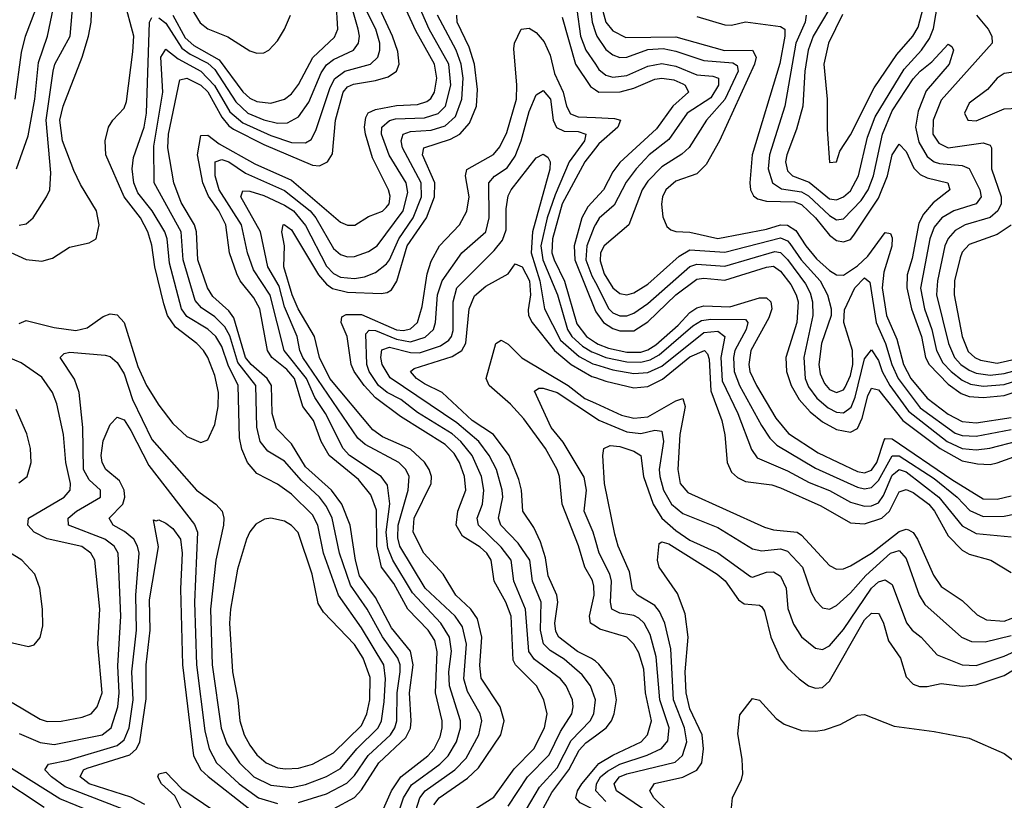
# Model space of a CAD drawing. Header units: inches. Extents: x 884549 to 1028252, y 526810 to 653624.
# Tile 772 of 1056: x 1008351 to 1011171, y 594323 to 596557. Entities that reach past the tile are written whole.
import ezdxf

# ---------------------------------------------------------------- set-up
doc = ezdxf.new("R2010")
doc.units = ezdxf.units.IN
doc.header["$MEASUREMENT"] = 0
doc.layers.add('B0509', color=7, linetype='Continuous')
doc.layers.add('B0519', color=7, linetype='Continuous')

msp = doc.modelspace()

# ---------------------------------------------------------------- linework, layer by layer
at = {"layer": 'B0509', "color": 5}
for points, elevation in [([(1010000, 596905.4), (1009990, 596897.6), (1009957.9, 596862.1), (1009942.3, 596837.7), (1009932.9, 596810), (1009916.8, 596690), (1009923.4, 596650), (1009946.4, 596586.4), (1009957.5, 596510), (1009972.8, 596470), (1010000, 596429.6)], 2340), ([(1010000, 596865.7), (1009977.2, 596842.8), (1009960.7, 596810), (1009955.6, 596770), (1009958.3, 596698.3), (1009981.6, 596621.6), (1009990.6, 596550), (1010000, 596521)], 2360), ([(1008338.2, 596330), (1008356.8, 596463.2), (1008367.7, 596510), (1008444.3, 596710)], 2580), ([(1009250, 594298), (1009309.6, 594330.4), (1009330, 594352.5), (1009380, 594430), (1009457.1, 594502.9), (1009470.5, 594529.5), (1009472.6, 594550), (1009467.3, 594630), (1009478.4, 594710), (1009470.4, 594750), (1009416, 594816), (1009370, 594903.2), (1009324.8, 594964.8), (1009312.7, 595010), (1009298, 595110), (1009273.3, 595170), (1009244.1, 595210), (1009170, 595277.5), (1009130, 595343.4), (1009086.7, 595386.7), (1009074.4, 595430), (1009072.8, 595510), (1009060.3, 595530), (1009013.7, 595570), (1008998.1, 595590), (1008964.2, 595704.2), (1008950, 595723.6), (1008904.6, 595764.6), (1008889.4, 595789.4), (1008861.3, 595870), (1008857.3, 595950), (1008852.3, 595970), (1008813.9, 596034), (1008792.9, 596090), (1008775.2, 596190), (1008777.7, 596230), (1008810, 596385), (1008830, 596389.5), (1008870, 596370.2), (1008890, 596351), (1008930, 596278.4), (1008950, 596253.8), (1008964, 596244), (1009050, 596199.9), (1009190, 596141.1), (1009210, 596139.1), (1009232.8, 596150), (1009246.6, 596173.4), (1009255.2, 596270), (1009277.2, 596350), (1009290, 596365.1), (1009307, 596373), (1009370, 596383.1), (1009406, 596394), (1009430.2, 596409.8), (1009438.2, 596430), (1009434.1, 596465.9), (1009418.6, 596510), (1009326.6, 596710)], 2420), ([(1009389.2, 594290), (1009416.3, 594350), (1009442.3, 594390), (1009520.1, 594450), (1009538.2, 594470), (1009555.5, 594504.5), (1009561.4, 594530), (1009561, 594550), (1009542.4, 594630), (1009547.2, 594747.3), (1009540, 594780), (1009520.6, 594810), (1009463.2, 594870), (1009422.9, 594942.9), (1009387.2, 594990), (1009374.3, 595050), (1009372.8, 595152.8), (1009356.7, 595196.7), (1009321.2, 595241.2), (1009237, 595310), (1009214.2, 595350), (1009192.2, 595410), (1009162.5, 595450), (1009138, 595530), (1009116.3, 595556.3), (1009073.6, 595590), (1009060.8, 595610), (1009038.5, 595730), (1009021.4, 595761.4), (1008982.7, 595810), (1008973.2, 595830), (1008952.1, 595890), (1008941.9, 595970), (1008921.3, 596010), (1008892.3, 596052.3), (1008875.4, 596090), (1008860.8, 596170), (1008870, 596225.8), (1008890, 596226.8), (1008922.2, 596202.2), (1009024.5, 596144.5), (1009130, 596097.8), (1009270, 595977.7), (1009290, 595969.1), (1009310.7, 595969.3), (1009350, 595993.6), (1009390, 596009.4), (1009400.3, 596019.7), (1009409.5, 596030), (1009412.1, 596052.1), (1009407.4, 596070), (1009361.8, 596161.8), (1009341.4, 596230), (1009338.2, 596250), (1009342.4, 596277.6), (1009349.5, 596290.5), (1009370, 596300.5), (1009430, 596311.4), (1009490, 596314.9), (1009517, 596323), (1009528.7, 596331.3), (1009539.3, 596350), (1009545.8, 596390), (1009538.8, 596430), (1009485.7, 596525.7), (1009410.6, 596690)], 2380), ([(1009430, 594270), (1009450.4, 594330), (1009473.3, 594366.7), (1009553.9, 594426.1), (1009578.7, 594450), (1009602.4, 594490), (1009613.9, 594530), (1009613.1, 594550), (1009581.7, 594650), (1009580.1, 594690), (1009587.3, 594750), (1009582.3, 594790), (1009557.7, 594830), (1009476.3, 594916.3), (1009419.6, 595010), (1009405, 595045.1), (1009400.8, 595090), (1009411, 595171), (1009404.3, 595224.3), (1009385.9, 595250), (1009296, 595310), (1009277.3, 595330), (1009226.7, 595430), (1009196, 595476), (1009172.3, 595530), (1009109, 595610), (1009068.3, 595768.3), (1009021.2, 595841.2), (1009004.1, 595890), (1008986.3, 595970), (1008922.6, 596070), (1008911.5, 596110), (1008911.3, 596150), (1008930, 596157.3), (1008950, 596150), (1008998.2, 596118.2), (1009110, 596068.5), (1009182.9, 596010), (1009199, 595990), (1009250, 595901.8), (1009270, 595884.7), (1009290, 595878.5), (1009310, 595879.5), (1009350, 595893.9), (1009374.5, 595910), (1009449.5, 596010), (1009462.6, 596062.6), (1009457.5, 596090), (1009409.1, 596169.1), (1009387.4, 596230), (1009388, 596250), (1009410, 596268.3), (1009427, 596273), (1009510, 596276.2), (1009550, 596288.4), (1009570.2, 596310), (1009585.4, 596370), (1009580.1, 596430), (1009523.4, 596530), (1009471.1, 596650)], 2360), ([(1008290, 595906.9), (1008370, 595871), (1008414.3, 595865.7), (1008445.1, 595874.9), (1008493.6, 595906.4), (1008550, 595918.2), (1008570.6, 595930), (1008579.1, 595970), (1008571.4, 596010), (1008525, 596085), (1008505.9, 596125.9), (1008473.9, 596210), (1008466.5, 596270), (1008475.5, 596310), (1008530, 596450), (1008548.4, 596510), (1008556.1, 596550), (1008559.1, 596630)], 2520), ([(1008350, 595687.3), (1008370, 595696.1), (1008450, 595676.5), (1008512.3, 595667.7), (1008544.7, 595675.3), (1008590, 595707.8), (1008610, 595714.8), (1008630, 595712), (1008650.6, 595690), (1008690, 595564), (1008714.1, 595510), (1008750, 595453.6), (1008790, 595401.7), (1008830, 595363.9), (1008870, 595346.7), (1008890, 595354.6), (1008910, 595398.7), (1008919.4, 595450), (1008920.6, 595490), (1008910, 595538.8), (1008890, 595589.8), (1008877.3, 595610), (1008859, 595630), (1008797.5, 595677.5), (1008775, 595710), (1008763.6, 595743.6), (1008738.7, 595850), (1008730, 595912.1), (1008718.6, 595950), (1008697.7, 595990), (1008650.6, 596050), (1008597.5, 596170), (1008595.8, 596210), (1008605.6, 596250), (1008617.8, 596270), (1008650, 596303.9), (1008657.1, 596322.9), (1008674.9, 596465.1), (1008678, 596510), (1008650, 596614)], 2480), ([(1008750, 596562.1), (1008770, 596547), (1008815.9, 596475.9), (1008839, 596459), (1008890, 596433.1), (1008910, 596414.6), (1008970, 596321.8), (1009004.3, 596290), (1009050, 596270.3), (1009090, 596260.9), (1009118.3, 596261.7), (1009150, 596279.6), (1009179.2, 596320.8), (1009214.7, 596405.3), (1009230, 596428), (1009250, 596443.6), (1009307, 596470), (1009321.6, 596490), (1009324.2, 596510), (1009320.8, 596530), (1009292.6, 596627.4)], 2460), ([(1008818.4, 596630), (1008868.3, 596548.3), (1008890, 596530.6), (1008947.7, 596507.7), (1009010, 596468), (1009030, 596461.1), (1009050, 596462.1), (1009064.5, 596470), (1009090, 596496.8), (1009110, 596530.2), (1009126.3, 596570)], 2520), ([(1008341.7, 596130), (1008375.4, 596224.6), (1008394.6, 596330), (1008405.5, 596434.5), (1008431.2, 596510), (1008452, 596610)], 2560), ([(1008350, 595969.5), (1008370, 595972.9), (1008390, 595990.2), (1008428.4, 596050), (1008437.3, 596070), (1008440.7, 596119.3), (1008426.7, 596270), (1008446.8, 596410), (1008452.4, 596430), (1008496.3, 596510), (1008504.9, 596610)], 2540), ([(1009150, 594316.8), (1009230, 594340.9), (1009288.3, 594371.7), (1009310, 594394.1), (1009349.1, 594450.9), (1009412.7, 594510), (1009425.4, 594530), (1009430.8, 594550), (1009432.5, 594630), (1009440.4, 594690), (1009440.5, 594710), (1009434.3, 594730), (1009390.4, 594790.4), (1009346.1, 594870), (1009298.8, 594938.8), (1009267, 595030), (1009246.4, 595130), (1009230, 595163.5), (1009209.6, 595190), (1009158.5, 595238.5), (1009110, 595293.1), (1009061.9, 595321.9), (1009040.2, 595350), (1009030.4, 595390.4), (1009027.7, 595510), (1008976.3, 595576.3), (1008952.6, 595652.6), (1008938.4, 595678.4), (1008910, 595707), (1008872, 595732), (1008853.5, 595753.5), (1008819.1, 595870), (1008814, 595950), (1008736.4, 596090), (1008735.6, 596195.6), (1008761, 596350), (1008755.3, 596450), (1008770, 596473.3), (1008804.9, 596444.9), (1008870, 596409.6), (1008908.8, 596368.8), (1008953.5, 596293.5), (1008990, 596262.3), (1009070, 596225.8), (1009130, 596205.8), (1009170, 596204.6), (1009185.5, 596214.5), (1009199.5, 596240.5), (1009239.5, 596360.5), (1009252.5, 596387.5), (1009282.5, 596410), (1009355.4, 596430), (1009376.7, 596450), (1009382.8, 596470), (1009382.2, 596490), (1009371, 596530), (1009341, 596590)], 2440), ([(1008790, 596570.3), (1008825.2, 596505.2), (1008850, 596483.4), (1008922.5, 596442.5), (1008990, 596350.9), (1009010, 596332.6), (1009030, 596322.6), (1009070, 596318.1), (1009110, 596329.3), (1009130, 596344.6), (1009150, 596371.7), (1009190.8, 596449.2), (1009252.9, 596507.1), (1009262.1, 596530), (1009257.1, 596610)], 2480), ([(1008350, 594513.6), (1008410, 594487.9), (1008450, 594482.5), (1008587.6, 594510), (1008613, 594530), (1008631.9, 594590), (1008636.3, 594630), (1008632.1, 594707.9), (1008641.2, 594850), (1008633.6, 595030), (1008622.2, 595050), (1008594.9, 595070), (1008491.4, 595110), (1008489.9, 595130), (1008513.8, 595150), (1008582.8, 595190), (1008583.1, 595210), (1008550, 595239.9), (1008534.2, 595270), (1008532, 595390), (1008521.6, 595490), (1008507.8, 595527.8), (1008467.1, 595590), (1008478.2, 595601.8), (1008494.9, 595605.1), (1008596.5, 595596.5), (1008610, 595593.3), (1008630, 595575.6), (1008650, 595543.4), (1008673.9, 595470), (1008730, 595355.7), (1008857.3, 595210), (1008913.1, 595170), (1008931.2, 595150), (1008936.2, 595130), (1008934.6, 595110), (1008912.9, 595010), (1008897.7, 594870), (1008902.7, 594710), (1008928.7, 594528.7), (1008944.8, 594484.8), (1008980.8, 594430), (1009021.8, 594390), (1009070, 594366), (1009130, 594359.8), (1009170, 594367.5), (1009230, 594391), (1009270, 594414.1), (1009316.4, 594470), (1009377.7, 594530), (1009387.4, 594550), (1009395.1, 594604.9), (1009399.1, 594670), (1009394.3, 594710), (1009330, 594816.2), (1009264.1, 594910), (1009221.4, 595030), (1009204.7, 595110), (1009190, 595139.7), (1009130, 595199.4), (1009090, 595227.7), (1009030, 595258.2), (1009003.8, 595290), (1008987.6, 595327.6), (1008980.3, 595360.3), (1008977, 595510), (1008948, 595568), (1008930, 595621.9), (1008912.7, 595650), (1008890, 595671), (1008830, 595707.7), (1008814.5, 595730), (1008780.6, 595860.6), (1008773.5, 595930), (1008767.3, 595950), (1008730.4, 596010.4), (1008690, 596061.4), (1008678.6, 596090), (1008673.7, 596130), (1008677.2, 596162.8), (1008707.4, 596250), (1008714.1, 596290), (1008723.4, 596550), (1008730, 596563.3)], 2460), ([(1009462, 594218), (1009497, 594330), (1009512.8, 594350), (1009597.4, 594410), (1009630, 594442.9), (1009666.5, 594510), (1009674.8, 594550), (1009669.6, 594570), (1009633.7, 594633.7), (1009622.7, 594670), (1009630.6, 594770), (1009618.8, 594818.8), (1009597.8, 594850), (1009512.7, 594930), (1009440, 595050), (1009433.7, 595073.8), (1009434.6, 595110), (1009463.9, 595210), (1009467, 595250), (1009456.7, 595270), (1009436.6, 595290), (1009341, 595341), (1009319.4, 595359.4), (1009162.5, 595590), (1009153.2, 595610), (1009146.3, 595650), (1009110, 595735.5), (1009094.7, 595794.7), (1009061.9, 595850), (1009040.5, 595950), (1008984.9, 596050), (1008990, 596066.9), (1009010, 596066.6), (1009050, 596053.9), (1009110, 596026.6), (1009135.7, 596010), (1009170, 595968), (1009230, 595851.8), (1009250, 595831), (1009270, 595820.1), (1009310, 595816.1), (1009338.9, 595821.1), (1009370, 595833.6), (1009401.5, 595858.5), (1009410.4, 595869.6), (1009436.9, 595930), (1009478.3, 595990), (1009502.1, 596050), (1009501.3, 596090), (1009447.9, 596190), (1009443.2, 596210), (1009449.5, 596230), (1009470, 596237.2), (1009530, 596240.6), (1009570, 596253.5), (1009599.5, 596280.5), (1009617.7, 596330), (1009621.3, 596390), (1009615.9, 596430), (1009600.9, 596470), (1009548, 596570)], 2340), ([(1009536.8, 594310), (1009552.1, 594330), (1009633.8, 594386.2), (1009664.8, 594415.2), (1009729, 594510), (1009738.8, 594550), (1009727.2, 594590), (1009672.5, 594672.5), (1009668.5, 594708.5), (1009674.9, 594790), (1009662.5, 594842.5), (1009643.4, 594870), (1009600.1, 594910), (1009563.7, 594970), (1009508.4, 595030), (1009478.2, 595090), (1009480.9, 595130), (1009529.9, 595230), (1009530.7, 595250), (1009523.6, 595270), (1009510, 595290.5), (1009470, 595328.3), (1009390, 595363.1), (1009362.7, 595382.7), (1009239.5, 595530), (1009209.5, 595590), (1009195.9, 595650), (1009148.6, 595730), (1009131.2, 595770), (1009107.9, 595850), (1009109.6, 595909.6), (1009102.1, 595950), (1009106, 595970), (1009108.9, 595971.1), (1009130, 595955.4), (1009207, 595827), (1009230, 595799.7), (1009247.4, 595787.4), (1009290, 595776.9), (1009386.8, 595773.2), (1009403.6, 595776.4), (1009415.6, 595784.4), (1009431.3, 595808.7), (1009460.9, 595910), (1009516.2, 595990), (1009539.4, 596050), (1009540.5, 596090), (1009504.7, 596170), (1009508.2, 596190), (1009584.6, 596215.4), (1009611.5, 596230), (1009639.4, 596260.6), (1009659.6, 596310), (1009662.5, 596357.5), (1009653.5, 596430), (1009638.7, 596478.7), (1009603.9, 596550), (1009602.6, 596570)], 2320), ([(1009904.4, 596564.4), (1009942.9, 596430), (1009985.6, 596365.6), (1010000, 596356.4)], 2320), ([(1009647, 594293), (1009708.8, 594331.2), (1009767, 594413), (1009823.3, 594470), (1009853.7, 594530), (1009861.8, 594570), (1009851.9, 594610), (1009831.5, 594650), (1009770.9, 594710), (1009764.3, 594724.3), (1009758.2, 594850), (1009743.5, 594890), (1009709.9, 594950), (1009701, 595010), (1009689.2, 595030), (1009670, 595047.6), (1009618.9, 595078.9), (1009601.5, 595110), (1009606.2, 595150), (1009628.4, 595210), (1009625.2, 595250), (1009610.7, 595290), (1009595.1, 595315.1), (1009570, 595341.2), (1009441.7, 595421.7), (1009370, 595474.4), (1009337.9, 595510), (1009309.5, 595550), (1009300.8, 595570), (1009288.7, 595650), (1009272, 595690), (1009273.5, 595706.5), (1009286.6, 595713.4), (1009330, 595712.9), (1009430, 595669.7), (1009450, 595667.1), (1009470, 595671.9), (1009490.5, 595690), (1009503.8, 595736.2), (1009517.7, 595830), (1009530, 595865.7), (1009553.7, 595910), (1009610.4, 595970), (1009631.3, 596008.7), (1009638.5, 596050), (1009627.7, 596110), (1009631.9, 596128.1), (1009708.3, 596171.7), (1009726.3, 596193.7), (1009745.9, 596234.1), (1009773.8, 596330), (1009774.8, 596370), (1009765.9, 596474.1), (1009767.9, 596490), (1009787.7, 596530), (1009810, 596533.4), (1009830, 596520.7), (1009853.4, 596493.4), (1009870, 596455.8), (1009882.9, 596402.9), (1009907.4, 596350), (1009917.4, 596310), (1009928.1, 596288.1), (1009950, 596279.2), (1010000, 596277.1)], 2280), ([(1009750, 594306), (1009805.8, 594390), (1009867.5, 594452.5), (1009900, 594520), (1009932, 594570), (1009936, 594590), (1009933.9, 594610), (1009915.9, 594650), (1009899.7, 594670), (1009825.8, 594725.8), (1009808.9, 594748.9), (1009799.6, 594870), (1009766.6, 594950), (1009758.6, 595010), (1009730, 595047.6), (1009665.2, 595110), (1009661.6, 595130), (1009676.7, 595170), (1009680.5, 595210), (1009673.2, 595250), (1009646.7, 595310), (1009614.8, 595350), (1009590, 595371.8), (1009490, 595433.1), (1009442.3, 595470), (1009403.5, 595490), (1009378.7, 595510), (1009351.7, 595550), (1009345.2, 595570), (1009342.1, 595657.9), (1009351.6, 595668.4), (1009370, 595667.1), (1009430, 595642.6), (1009470, 595635.4), (1009511.9, 595648.1), (1009536, 595670), (1009542.4, 595690), (1009548, 595770), (1009560.8, 595810), (1009617.4, 595890), (1009686.5, 595950), (1009695.8, 595990), (1009694.8, 596090), (1009711.1, 596108.9), (1009746.8, 596133.2), (1009770, 596166.5), (1009787.3, 596210), (1009810, 596294), (1009830, 596342.4), (1009850, 596354.5), (1009871.7, 596330), (1009878.6, 596270), (1009888.8, 596248.9), (1009910, 596238.3), (1009950, 596237), (1009972.4, 596230), (1009968.7, 596210), (1009924.7, 596150), (1009884.5, 596055.5), (1009861.5, 595990), (1009843.1, 595910), (1009849.6, 595870), (1009891, 595770), (1009920.1, 595670), (1009931.9, 595650), (1009962.6, 595622.6), (1009990, 595606.2), (1010000, 595602.3)], 2260), ([(1010000, 596189.5), (1009969.1, 596150), (1009904.2, 596030), (1009876.9, 595930), (1009875.3, 595890), (1009881.9, 595870), (1009911.4, 595808.6), (1009946.9, 595686.9), (1009974.1, 595650), (1010000, 595633.4)], 2280), ([(1009790, 594276.5), (1009839.5, 594360.5), (1009890, 594415.8), (1009930, 594494.3), (1009985.1, 594550), (1009995.5, 594570), (1009999.9, 594610), (1009986, 594650), (1009961.9, 594681.9), (1009910, 594727.1), (1009870, 594751.7), (1009850.9, 594770.9), (1009842.8, 594810), (1009844.5, 594890), (1009819.6, 594950), (1009811.8, 595010), (1009778.7, 595058.7), (1009729.2, 595110), (1009722.8, 595130), (1009735, 595190), (1009732.8, 595210), (1009717, 595270), (1009696, 595310), (1009666.1, 595350), (1009602.9, 595402.9), (1009412.5, 595532.5), (1009389.2, 595570), (1009385.1, 595590), (1009387.9, 595612.1), (1009410, 595619.6), (1009470, 595604.9), (1009496.1, 595603.9), (1009556.5, 595623.5), (1009580.1, 595639.9), (1009587.8, 595650), (1009592.2, 595667.8), (1009592.3, 595750), (1009603.2, 595790), (1009710, 595897), (1009733.6, 595926.4), (1009744.5, 595955.5), (1009744.3, 596015.7), (1009750, 596053.2), (1009758.2, 596070), (1009830, 596161.7), (1009850, 596171.9), (1009863.6, 596163.6), (1009870, 596150.5), (1009869.2, 596129.2), (1009820, 595950), (1009816.2, 595890), (1009840.7, 595810), (1009853.6, 595730), (1009900, 595640), (1009953, 595593), (1009992.3, 595572.3), (1010000, 595570)], 2240), ([(1010000, 596045.2), (1009978.4, 596021.6), (1009961.4, 595990), (1009939, 595910), (1009941.3, 595870), (1010000, 595722.6)], 2320), ([(1010000, 595971.1), (1009995.9, 595964.1), (1009974.9, 595910), (1009972.4, 595870), (1009990, 595824), (1010000, 595804.5)], 2340), ([(1010000, 594720.5), (1009988.9, 594729), (1009948.5, 594748.5), (1009895.3, 594790), (1009886.2, 594806.2), (1009884, 594830), (1009892.4, 594890), (1009889.4, 594910), (1009864.8, 594964.8), (1009856.6, 595016.6), (1009842.5, 595062.5), (1009823.6, 595103.6), (1009792.4, 595150), (1009787.8, 595210), (1009780.6, 595240.6), (1009753.1, 595310), (1009707.9, 595370), (1009646.5, 595410), (1009561.1, 595490), (1009510, 595515.2), (1009488, 595530), (1009469.9, 595550.1), (1009480.8, 595559.2), (1009590, 595592.7), (1009617.5, 595610), (1009628.7, 595631.4), (1009638, 595730), (1009653.5, 595766.5), (1009685.7, 595794.3), (1009750.2, 595829.8), (1009770, 595858.6), (1009790, 595849.6), (1009811.2, 595810), (1009813.8, 595770), (1009807, 595727), (1009808.5, 595710), (1009818.7, 595690), (1009882.6, 595610), (1009930.6, 595570.6), (1009990, 595536.1), (1010000, 595532.6)], 2220), ([(1010000, 594821), (1009985.9, 594830), (1009982.6, 594850), (1009996, 594910), (1009995.5, 594935.5), (1009991.6, 594951.6), (1009969.7, 594990), (1009951, 595051), (1009905, 595170), (1009897.2, 595250), (1009890.2, 595270), (1009857.1, 595330), (1009794.8, 595414.8), (1009756.3, 595456.3), (1009695.9, 595510), (1009687.5, 595530), (1009715, 595630), (1009730, 595640.1), (1009750, 595628.1), (1009789.1, 595589.1), (1009921.9, 595510), (1009970, 595472.7), (1010000, 595459.1)], 2180), ([(1008330, 594603), (1008410, 594554.7), (1008430, 594548.7), (1008470, 594549), (1008530, 594560.5), (1008555.6, 594570), (1008573.5, 594590), (1008587.1, 594630), (1008575.3, 594770), (1008580.7, 594870), (1008566.3, 595010), (1008555.4, 595030), (1008528.8, 595048.8), (1008430, 595070.7), (1008393, 595090), (1008374.5, 595110), (1008376.6, 595130), (1008479, 595190), (1008496.1, 595210), (1008496.4, 595230), (1008483.4, 595290), (1008477.1, 595370), (1008457.3, 595457.3), (1008445, 595490), (1008414.3, 595534.3), (1008355.3, 595575.3), (1008318.9, 595590)], 2480), ([(1010000, 595067), (1009993.6, 595090), (1009967.6, 595150), (1009973.9, 595210), (1009967.2, 595247.2), (1009907.8, 595347.8), (1009872.8, 595390), (1009825.8, 595494.2), (1009837.4, 595502.6), (1009850, 595502.8), (1009890, 595490.2), (1010000, 595417.3)], 2160), ([(1008348.6, 595231.4), (1008373, 595250), (1008384.6, 595290), (1008382.4, 595330), (1008371.6, 595371.6), (1008341.3, 595441.3)], 2520), ([(1008667, 594290), (1008481.6, 594361.6), (1008442.7, 594390), (1008423.4, 594410), (1008433.6, 594426.4), (1008490, 594437.8), (1008630, 594479.6), (1008650, 594495.4), (1008664.4, 594530), (1008675.9, 594610), (1008672.3, 594690), (1008685.5, 594810), (1008683.8, 594910), (1008693, 595030), (1008689.1, 595050), (1008677.9, 595070), (1008651.9, 595091.9), (1008619, 595110), (1008607.5, 595130), (1008646.6, 595170), (1008652.4, 595190), (1008650.6, 595210), (1008637.1, 595237.1), (1008597.9, 595270), (1008587.1, 595290), (1008584.9, 595310), (1008590, 595351.8), (1008610, 595398.4), (1008630, 595419.6), (1008650, 595412.1), (1008670, 595381.4), (1008720.7, 595280.7), (1008852.2, 595112.2), (1008860.9, 595090), (1008852, 594890), (1008857.7, 594710), (1008881.4, 594521.4), (1008893.7, 594470), (1008914.7, 594430), (1008979.9, 594370), (1009034.7, 594330), (1009090, 594313.1)], 2440), ([(1008710, 594311.1), (1008670, 594331.3), (1008549.9, 594370), (1008524.9, 594390), (1008533.9, 594410), (1008544.9, 594415.1), (1008666.9, 594453.1), (1008685.6, 594470), (1008695.8, 594490), (1008713.5, 594613.5), (1008713.2, 594710), (1008725.3, 594810), (1008723.3, 594896.7), (1008748.5, 595048.5), (1008734, 595126), (1008742.4, 595122.4), (1008750, 595125.5), (1008770, 595115.8), (1008790, 595100.3), (1008811.3, 595070), (1008816.2, 595030), (1008811.7, 594928.3), (1008817.3, 594710), (1008848.8, 594450), (1008870, 594410.1), (1008890.8, 594390.8), (1009010, 594297)], 2420), ([(1008310, 594777.9), (1008377, 594763), (1008392.4, 594767.6), (1008410, 594788.7), (1008417.5, 594822.5), (1008416.9, 594870), (1008409, 594930), (1008394.7, 594970), (1008357.9, 595010), (1008266.1, 595066.1)], 2520), ([(1010000, 594212.2), (1009990, 594215.9), (1009970, 594216.3), (1009890, 594202), (1009810, 594179.8), (1009790, 594180.7), (1009782.8, 594190), (1009789.7, 594210), (1009832.7, 594267.3), (1009875.3, 594344.7), (1009924.1, 594410), (1009953.7, 594466.3), (1009972.9, 594487.1), (1010000, 594507.2)], 2220), ([(1008607, 594270), (1008466.6, 594326.6), (1008302.2, 594430)], 2460), ([(1010000, 594293.5), (1009955.9, 594315.9), (1009943.7, 594330), (1009948.4, 594350), (1009961.3, 594370), (1010000, 594416.2)], 2180), ([(1008421.6, 594301.6), (1008287.7, 594390)], 2480), ([(1008822.4, 594282.4), (1008795.8, 594335.8), (1008757.4, 594370), (1008746.5, 594390), (1008750, 594398.8), (1008770, 594403), (1008815.8, 594355.8), (1008910, 594291.9)], 2380)]:
    msp.add_lwpolyline(points, dxfattribs=dict(at, elevation=elevation))
at = {"layer": 'B0509', "color": 5, "elevation": 2480}
msp.add_lwpolyline([(1009070, 595130.5), (1009052.1, 595127.9), (1009027.1, 595112.9), (1009010, 595090.8), (1009001.1, 595070), (1008975.4, 594984.6), (1008954.8, 594870), (1008952.1, 594830), (1008960.2, 594690), (1008976, 594610), (1008981.5, 594550), (1008994.3, 594510), (1009010, 594480.7), (1009030, 594453.2), (1009057, 594430), (1009090, 594416), (1009112.4, 594412.4), (1009150, 594414.6), (1009190, 594426.2), (1009250, 594458.9), (1009330, 594536.4), (1009345.4, 594570), (1009353.6, 594610), (1009354.6, 594674.6), (1009335.1, 594730), (1009310, 594768.7), (1009221.3, 594861.3), (1009205.6, 594885.6), (1009188.8, 594970), (1009149, 595089), (1009130, 595109.3), (1009110, 595121.6)], close=True, dxfattribs=at)
at = {"layer": 'B0519', "color": 5}
for points, elevation in [([(1010671.3, 596590), (1010623.7, 596510), (1010608.8, 596470), (1010599.8, 596410), (1010593.9, 596310), (1010576, 596244), (1010548.4, 596170), (1010544.3, 596150), (1010550, 596124.3), (1010564.3, 596110), (1010612.4, 596092.4), (1010670, 596044.9), (1010690, 596041.6), (1010710, 596049.8), (1010730, 596067.4), (1010753.4, 596110), (1010779.4, 596220.6), (1010801, 596279), (1010884.2, 596415.8), (1010933.4, 596470), (1010956.2, 596503.8), (1010968.1, 596531.9), (1010981.7, 596610)], 2460), ([(1010707.8, 596572.2), (1010667.7, 596490), (1010653.9, 596430), (1010663.3, 596330), (1010663.5, 596243.5), (1010670, 596148.5), (1010690, 596150.8), (1010699.5, 596180.5), (1010730, 596227.7), (1010797.6, 596362.4), (1010862.7, 596457.3), (1010908.6, 596510), (1010923.9, 596536.1), (1010938.1, 596590)], 2480), ([(1010021.3, 596581.2), (1010030, 596550), (1010050, 596525.2), (1010086.6, 596506.6), (1010230, 596508.1), (1010369.3, 596469.3), (1010449.8, 596469.8), (1010459.8, 596450), (1010455, 596430), (1010355.2, 596210), (1010317.4, 596142.6), (1010290, 596115.9), (1010230, 596094.6), (1010201.2, 596070), (1010192, 596050), (1010189, 596029), (1010192.7, 595992.7), (1010204.8, 595964.8), (1010215.5, 595955.5), (1010230.6, 595950.6), (1010270, 595948.9), (1010350, 595931), (1010490, 595957.7), (1010530, 595970.2), (1010550, 595969.2), (1010574.2, 595954.2), (1010602.4, 595910), (1010633.2, 595873.1), (1010670, 595839), (1010690, 595826.6), (1010710, 595826.2), (1010750, 595852.2), (1010779.9, 595880.1), (1010830, 595948.5), (1010844.9, 595944.9), (1010850, 595933), (1010848.7, 595908.7), (1010825.8, 595834.2), (1010820.8, 595790), (1010833.3, 595710), (1010863.1, 595643.1), (1010882, 595570), (1010903.3, 595530), (1010950, 595474), (1011010, 595428.4), (1011050, 595406.6), (1011090, 595403.4), (1011190, 595418.7)], 2380), ([(1010290, 596566.4), (1010370, 596542.2), (1010390, 596541.7), (1010430, 596551.1), (1010530, 596537.4), (1010542.5, 596530), (1010542.6, 596510), (1010527.8, 596432.2), (1010448.8, 596170), (1010441.6, 596090), (1010444.4, 596070), (1010452.7, 596052.7), (1010464.1, 596044.1), (1010490, 596037.3), (1010570, 596035.7), (1010590, 596028), (1010630.5, 595990), (1010670, 595940.2), (1010690, 595925.6), (1010710, 595921.3), (1010730, 595928.4), (1010739.9, 595940.1), (1010810, 596046.6), (1010836.2, 596110), (1010850, 596170.1), (1010870, 596200.7), (1010890, 596180.2), (1010911.9, 596131.9), (1010930, 596114.3), (1010950, 596104.6), (1011009.1, 596090), (1011014.6, 596070), (1010966.9, 596033.1), (1010939.5, 596000.5), (1010925.6, 595974.4), (1010906.5, 595873.5), (1010892.8, 595827.3), (1010891.4, 595790), (1010905, 595730), (1010933.5, 595650), (1010945.3, 595590), (1010955.1, 595570), (1011010, 595513.5), (1011047.5, 595487.5), (1011070, 595478.4), (1011110, 595475.7), (1011170, 595481.2), (1011230, 595501.6)], 2420), ([(1010603.7, 596570), (1010600.9, 596550), (1010573.8, 596490), (1010542.2, 596310), (1010497.9, 596170), (1010494.4, 596130), (1010507.4, 596090), (1010533, 596073), (1010590, 596064.6), (1010610, 596052.7), (1010670, 595996.6), (1010690, 595984.7), (1010710, 595987.4), (1010760.7, 596039.3), (1010781.2, 596070), (1010795.9, 596110), (1010821.8, 596230), (1010850, 596296.7), (1010910, 596388), (1010929.7, 596410), (1010963.2, 596436.8), (1011010, 596486.7), (1011020.3, 596480.3), (1011025, 596470), (1011013, 596430), (1010946.7, 596353.3), (1010924.5, 596295.5), (1010916.1, 596250), (1010926.2, 596206.2), (1010950, 596165.2), (1010970, 596150.3), (1010985.6, 596145.6), (1011050, 596140.3), (1011070, 596131.3), (1011100.8, 596070), (1011104.3, 596050), (1011090.2, 596029.8), (1011026, 596010), (1010992.2, 595990), (1010970, 595963.2), (1010957.2, 595930), (1010931, 595789), (1010942, 595730), (1010963.3, 595670), (1010976.8, 595610), (1010995, 595575), (1011018.1, 595550), (1011050, 595525.7), (1011074.2, 595514.2), (1011110, 595508), (1011170, 595513.3), (1011230, 595531.9)], 2440), ([(1011090.7, 596570), (1011124.2, 596530), (1011135.2, 596510), (1011135.5, 596490), (1010990, 596326.6), (1010967, 596270), (1010966.3, 596230), (1010983.4, 596203.4), (1011010, 596190.1), (1011110, 596205), (1011130, 596197.8), (1011134.3, 596190), (1011133.8, 596130), (1011161.3, 596050), (1011161.5, 596030), (1011152.5, 596010), (1011130, 595990.9), (1011059, 595970), (1011030, 595953.5), (1011009.5, 595930.5), (1011000.8, 595910), (1010979.3, 595810), (1010976.6, 595770), (1011010.7, 595630), (1011028.1, 595590), (1011046.4, 595570), (1011070, 595553.8), (1011090, 595545.4), (1011130, 595540), (1011170, 595544.3), (1011230, 595560.9)], 2460), ([(1010000, 596521), (1010003.5, 596510), (1010030, 596471.7), (1010050, 596456.5), (1010070, 596449.4), (1010090, 596450.3), (1010150, 596471.6), (1010194.3, 596474.3), (1010230, 596467.3), (1010310, 596440.7), (1010393.7, 596433.7), (1010406.1, 596426.1), (1010408.6, 596410), (1010370.8, 596329.2), (1010318.4, 596270), (1010268.2, 596191.8), (1010247.6, 596172.4), (1010190, 596136.4), (1010150, 596094.6), (1010134, 596070), (1010095.5, 595970), (1010024.9, 595910), (1010014.6, 595890), (1010013.3, 595866.7), (1010025, 595830), (1010050, 595789.7), (1010070, 595773.6), (1010090, 595769.8), (1010110, 595774.9), (1010150, 595800.5), (1010239.3, 595880.7), (1010270, 595898), (1010370, 595891.3), (1010530, 595932.8), (1010550, 595924.5), (1010556.6, 595916.6), (1010589.4, 595869.4), (1010643.4, 595810), (1010664.1, 595770), (1010674.6, 595730), (1010674.6, 595710), (1010647.2, 595630), (1010639.3, 595570), (1010643.1, 595543.1), (1010655.5, 595515.5), (1010670, 595498.8), (1010690, 595489.8), (1010710, 595497.6), (1010714.9, 595505.1), (1010730, 595538.8), (1010737.4, 595570), (1010736.4, 595610), (1010710.8, 595690), (1010713.5, 595726.5), (1010742.7, 595790), (1010770, 595818.2), (1010786, 595806), (1010803.7, 595690), (1010830.6, 595630), (1010848.6, 595570), (1010866.5, 595530), (1010930, 595446.6), (1011030, 595373.7), (1011050, 595366.9), (1011090, 595364.9), (1011190, 595384.2)], 2360), ([(1010000, 596429.6), (1010010, 596414.8), (1010030, 596398.3), (1010050, 596392.6), (1010090, 596397), (1010150, 596424.2), (1010190, 596432.3), (1010230, 596424.6), (1010290, 596399.3), (1010335.7, 596395.7), (1010352.7, 596390), (1010352.2, 596370), (1010330, 596333.9), (1010262.8, 596290), (1010210, 596214.7), (1010153.9, 596170), (1010116.1, 596130), (1010087.8, 596092.2), (1010053.3, 596026.7), (1010010.5, 595989.5), (1010000, 595971.1)], 2340), ([(1010000, 596356.4), (1010010, 596350.1), (1010070.6, 596350.6), (1010110, 596361.5), (1010170, 596386.7), (1010190, 596389.8), (1010224.7, 596384.7), (1010250, 596373.7), (1010256.6, 596370), (1010266.5, 596350), (1010221.2, 596310), (1010175.1, 596244.9), (1010070, 596148.2), (1010050, 596122.1), (1010022.8, 596070), (1010000, 596045.2)], 2320), ([(1011230, 596411.4), (1011170, 596402.8), (1011150.2, 596390), (1011122.2, 596357.8), (1011070, 596317.8), (1011056.6, 596290), (1011066, 596270), (1011090, 596267.8), (1011170, 596301.9), (1011210, 596304)], 2480), ([(1010000, 596277.1), (1010054.8, 596274.8), (1010071.8, 596270), (1010064.1, 596250), (1010010, 596202.3), (1010000, 596189.5)], 2280), ([(1011190.7, 595969.3), (1011150, 595942.3), (1011070, 595913.7), (1011050, 595892.1), (1011044.2, 595875.9), (1011028.3, 595810), (1011027.1, 595770), (1011050.3, 595650), (1011067.5, 595607.5), (1011086.6, 595590), (1011102.5, 595582.5), (1011150, 595574.2), (1011230, 595592.6)], 2480), ([(1010000, 595804.5), (1010038.2, 595730), (1010050, 595718.4), (1010070, 595709.1), (1010090, 595709.5), (1010110, 595717.2), (1010150, 595744.8), (1010270, 595851), (1010290, 595857.1), (1010370, 595852), (1010514, 595894), (1010530, 595890.9), (1010550, 595871.2), (1010601.5, 595801.5), (1010615, 595775), (1010621.3, 595750), (1010622, 595710), (1010596.8, 595590), (1010600.2, 595530), (1010610, 595506.3), (1010634, 595474), (1010666.2, 595446.2), (1010690, 595434.1), (1010710, 595431.6), (1010732.1, 595447.9), (1010743.6, 595476.4), (1010770, 595586.3), (1010790, 595612.4), (1010810, 595581.5), (1010820.9, 595550), (1010842.5, 595510), (1010896.3, 595436.3), (1011006.8, 595350), (1011050, 595329.9), (1011090, 595325.5), (1011129.1, 595330.9), (1011210, 595352)], 2340), ([(1010000, 595722.6), (1010000.8, 595720.7), (1010022.9, 595690), (1010050, 595672.9), (1010070, 595666.3), (1010110, 595667), (1010150, 595692.1), (1010229.7, 595770), (1010290, 595814), (1010310, 595817.2), (1010370, 595811.3), (1010490, 595849.2), (1010510, 595851.4), (1010530, 595837.6), (1010559.1, 595799.1), (1010575, 595770), (1010580.1, 595750), (1010576.8, 595690), (1010544.8, 595590), (1010547.2, 595550), (1010560.3, 595510), (1010583.2, 595470), (1010614.5, 595434.5), (1010650, 595405.6), (1010690, 595384.3), (1010730, 595376.3), (1010750, 595386.9), (1010763.7, 595416.3), (1010779.7, 595480.3), (1010790, 595502.5), (1010810, 595498.1), (1010880.5, 595410), (1010986.9, 595330), (1011050, 595294.1), (1011094.2, 595285.8), (1011130, 595284.2), (1011150, 595288.5), (1011270, 595331.3)], 2320), ([(1010000, 595633.4), (1010008.2, 595628.2), (1010037, 595617), (1010090, 595605.8), (1010130, 595605.7), (1010150, 595611.9), (1010173.3, 595626.7), (1010237.2, 595682.8), (1010270, 595718.8), (1010290, 595732.6), (1010310, 595737.8), (1010384.7, 595735.3), (1010470, 595761.5), (1010490, 595760.6), (1010502.3, 595750), (1010505.5, 595730), (1010496.6, 595703.4), (1010444.5, 595610), (1010439.1, 595570), (1010442.5, 595550), (1010460.7, 595510), (1010516.7, 595416.8), (1010552.9, 595372.9), (1010637.3, 595317.3), (1010750, 595264), (1010770, 595260.4), (1010790, 595267.9), (1010805.9, 595290), (1010826.3, 595353.8), (1010830, 595357.9), (1010850, 595357.5), (1011020.8, 595240.8), (1011110, 595185.6), (1011150, 595184.3), (1011190, 595194.6)], 2280), ([(1010000, 595602.3), (1010030, 595590.6), (1010090, 595578.2), (1010130, 595576.6), (1010156.8, 595583.2), (1010182.6, 595597.4), (1010279, 595681), (1010303.7, 595696.3), (1010330, 595700.1), (1010430, 595699.4), (1010436.6, 595690), (1010431.5, 595670), (1010398.8, 595610), (1010395.3, 595590), (1010397.3, 595550), (1010412, 595510), (1010475.3, 595395.3), (1010499.3, 595359.3), (1010519.3, 595339.3), (1010630, 595273.5), (1010750, 595218.7), (1010770, 595214.1), (1010790, 595218.3), (1010810, 595237.7), (1010850, 595308.3), (1010870, 595309.1), (1010970, 595243.4), (1011035.3, 595190), (1011072.2, 595152.2), (1011110, 595135.2), (1011170, 595136.4), (1011230, 595148.8)], 2260), ([(1010000, 595570), (1010050, 595554.6), (1010110, 595544.1), (1010150, 595547.6), (1010190, 595565.7), (1010310, 595661.5), (1010350, 595665.4), (1010370.6, 595650), (1010359.1, 595590), (1010363, 595523), (1010407.5, 595430), (1010446.7, 595326.7), (1010463.3, 595303.3), (1010550, 595265.5), (1010612, 595232), (1010670, 595209.5), (1010730, 595176.1), (1010770, 595164.2), (1010790, 595165.6), (1010810, 595174.1), (1010825.2, 595194.8), (1010850, 595253), (1010858.9, 595261.1), (1010870, 595269.3), (1010890, 595263.2), (1010983.6, 595190), (1011050, 595108.7), (1011090, 595086.1), (1011190, 595076.9)], 2240), ([(1010000, 595532.6), (1010030, 595522.1), (1010110, 595503.4), (1010150, 595507.3), (1010192.1, 595527.9), (1010270, 595592.2), (1010311.9, 595610), (1010320.8, 595600.8), (1010325.8, 595585.8), (1010330, 595494.5), (1010362.3, 595410), (1010370.7, 595369.3), (1010376.9, 595290), (1010390, 595262.1), (1010406.5, 595246.5), (1010430, 595235.3), (1010505.4, 595225.4), (1010530, 595217.2), (1010645.7, 595165.7), (1010730, 595117.4), (1010770, 595114.4), (1010819.7, 595130), (1010842, 595150), (1010870, 595205.3), (1010890, 595212.3), (1010910, 595204.2), (1010954.3, 595170), (1010970.7, 595150), (1011010, 595079.7), (1011050, 595038.8), (1011070, 595027.6), (1011132.2, 595010), (1011190, 594974.4)], 2220), ([(1010000, 595459.1), (1010074.8, 595425.2), (1010110, 595417), (1010150, 595420.6), (1010230, 595466), (1010250, 595472.9), (1010256.6, 595450), (1010241.6, 595370), (1010236, 595270), (1010242.5, 595230), (1010264.2, 595204.1), (1010484.1, 595104.1), (1010510, 595096.8), (1010577.2, 595090), (1010590, 595081.8), (1010670, 594995.2), (1010690, 594984.7), (1010710, 594985.2), (1010730, 594994), (1010790, 595029.8), (1010870, 595091.9), (1010890, 595099), (1010896.6, 595096.6), (1010910, 595089.3), (1010922.6, 595070), (1010967.6, 594967.6), (1010990, 594934.5), (1011050, 594895), (1011093.4, 594853.4), (1011119.3, 594839.3), (1011170, 594835.5), (1011230, 594858.4)], 2180), ([(1010000, 595417.3), (1010010, 595410.7), (1010090, 595377.2), (1010130, 595372.6), (1010170, 595382.2), (1010190, 595379.8), (1010194.6, 595350), (1010182.1, 595270), (1010184.1, 595250), (1010195.2, 595210), (1010217.8, 595170), (1010250, 595143.9), (1010350, 595103.5), (1010450, 595042.4), (1010476.7, 595036.7), (1010530, 595042.3), (1010550, 595036.3), (1010593, 594990), (1010617.2, 594917.2), (1010630, 594894.7), (1010650, 594873.4), (1010670, 594869.5), (1010690, 594880.1), (1010730, 594916.5), (1010774, 594966), (1010844.6, 595030), (1010870, 595038.2), (1010890, 595015.3), (1010926.8, 594910), (1010943, 594883), (1011048.1, 594790), (1011077, 594777), (1011115.9, 594775.9), (1011190, 594794)], 2160), ([(1010161.1, 594281.1), (1010059.9, 594350), (1010053.4, 594370), (1010068.6, 594390), (1010090, 594398.5), (1010227.8, 594432.2), (1010249.5, 594450.5), (1010261.2, 594490), (1010254.8, 594530), (1010223.1, 594610), (1010216.1, 594756.1), (1010198.9, 594830), (1010183.4, 594863.4), (1010170, 594880.6), (1010120.5, 594910), (1010106.3, 594926.3), (1010097, 594977), (1010065, 595050), (1010055.1, 595084.9), (1010025.6, 595230), (1010020.9, 595310), (1010024.4, 595330), (1010042, 595338), (1010070, 595335.4), (1010110, 595322.3), (1010129.5, 595310), (1010137.7, 595250), (1010165.3, 595170), (1010189.9, 595129.9), (1010230, 595094.7), (1010270, 595067.5), (1010350, 595031.5), (1010443.8, 594963.8), (1010450, 594961.4), (1010490, 594976.1), (1010510, 594976.9), (1010530, 594964.2), (1010546.1, 594930), (1010551.3, 594871.3), (1010566.9, 594826.9), (1010590.4, 594790.4), (1010630, 594757.8), (1010650, 594754.1), (1010670, 594765), (1010710, 594811.3), (1010790, 594929.8), (1010810, 594947.6), (1010830, 594953.5), (1010850, 594940.9), (1010890.9, 594830.9), (1010906.8, 594810), (1010933, 594790), (1010978.7, 594738.7), (1011050, 594710.1), (1011090, 594708.6), (1011170, 594735.1), (1011210, 594753.3)], 2140), ([(1010030, 594318.9), (1010000.9, 594350), (1010003.1, 594370), (1010014.5, 594390), (1010034.2, 594405.8), (1010070, 594426), (1010148.3, 594451.7), (1010189.3, 594470.7), (1010206.8, 594493.2), (1010211.5, 594530), (1010184, 594610), (1010173.7, 594733.7), (1010156.9, 594796.9), (1010139.8, 594830), (1010124.3, 594844.3), (1010110, 594851.9), (1010070, 594858.3), (1010047.2, 594870), (1010042.8, 594890), (1010045.8, 594950), (1010041.3, 594970), (1010010.2, 595030), (1010000, 595067)], 2160), ([(1010208.7, 594288.7), (1010167.4, 594330), (1010155.7, 594350), (1010169, 594371), (1010250, 594388.5), (1010290.7, 594409.3), (1010304.4, 594430), (1010309.5, 594470), (1010305.8, 594510), (1010270, 594584.3), (1010259.9, 594630), (1010256.6, 594690), (1010265.7, 594790), (1010256.5, 594856.5), (1010235, 594915), (1010182.7, 594990), (1010177.7, 595010), (1010182, 595058), (1010190, 595063), (1010210, 595057.1), (1010348.3, 594970), (1010371.1, 594951.1), (1010410, 594896.5), (1010425.5, 594885.5), (1010470, 594880.8), (1010476.4, 594876.4), (1010483.9, 594863.9), (1010502.1, 594790), (1010530, 594728.1), (1010550, 594701.1), (1010583, 594670), (1010610, 594650.1), (1010630, 594643.3), (1010650, 594646), (1010670, 594664.1), (1010770, 594839.5), (1010790, 594857.9), (1010810, 594857.1), (1010813.4, 594853.4), (1010824.8, 594830), (1010839.4, 594779.4), (1010873, 594730), (1010890, 594675.9), (1010910, 594654.8), (1010928, 594648), (1010950, 594648), (1010990, 594656.7), (1011050, 594649.4), (1011090, 594653.6), (1011170, 594680.2), (1011250, 594728.6)], 2120), ([(1010000, 594416.2), (1010010, 594428.1), (1010050, 594452.2), (1010130.4, 594489.6), (1010149, 594510), (1010160, 594550), (1010143.5, 594630), (1010138.2, 594698.2), (1010124.5, 594744.5), (1010110, 594769.9), (1010090, 594789.5), (1010012.8, 594812.8), (1010000, 594821)], 2180), ([(1010000, 594507.2), (1010030.6, 594530), (1010045.9, 594550), (1010054, 594570), (1010059.9, 594610), (1010053.2, 594650), (1010043.3, 594670), (1010010, 594712.8), (1010000, 594720.5)], 2220), ([(1010388.6, 594291.4), (1010392.7, 594330), (1010418.1, 594381.9), (1010421.6, 594398.4), (1010420.4, 594440.4), (1010407.4, 594512.6), (1010413, 594567), (1010450, 594614), (1010470, 594609.1), (1010517.3, 594557.3), (1010540.3, 594540.3), (1010590, 594522.4), (1010630, 594520.4), (1010655.6, 594524.4), (1010700.5, 594539.5), (1010750, 594566.4), (1010770, 594568), (1010855.2, 594535.2), (1010970, 594519.9), (1011070, 594500.8), (1011170, 594456.8), (1011208.1, 594428.1)], 2080)]:
    msp.add_lwpolyline(points, dxfattribs=dict(at, elevation=elevation))

doc.saveas('drawing.dxf')
